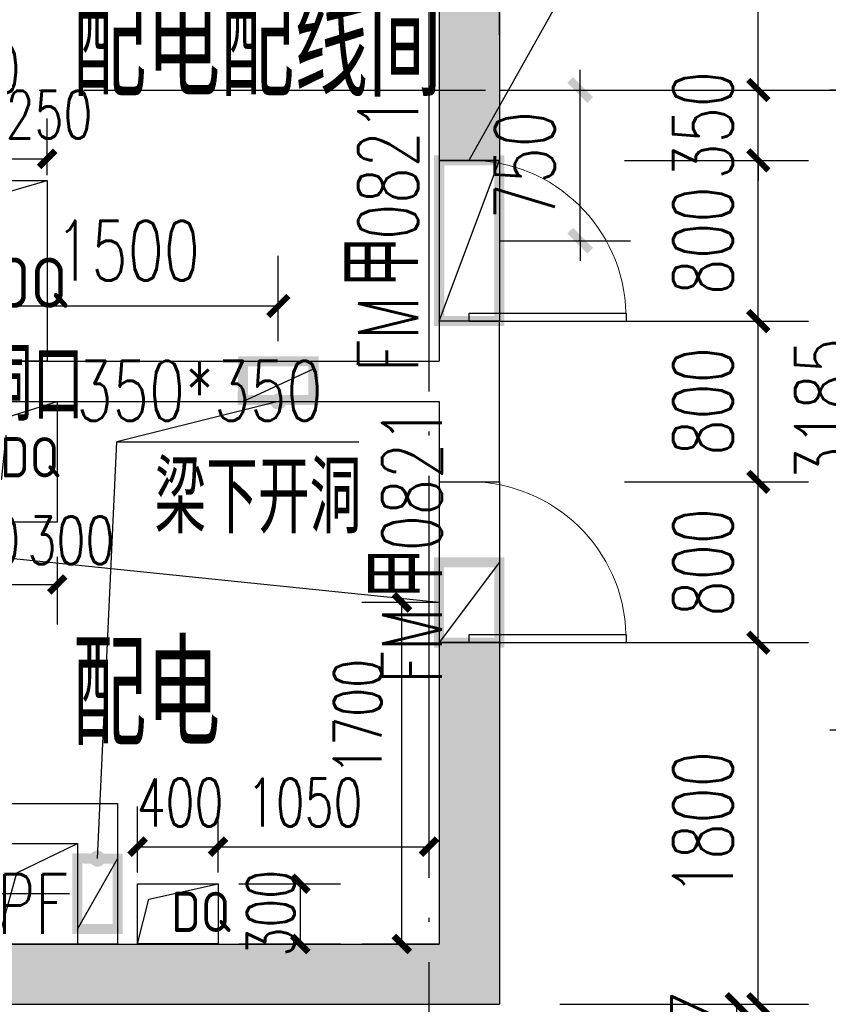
# Model space of a CAD drawing. Extents: x 797781 to 1255204, y 21234 to 1024248.
# Tile 744 of 1056: x 953271 to 957294, y 764881 to 769781. Entities that reach past the tile are written whole.
import ezdxf

# ---------------------------------------------------------------- set-up
doc = ezdxf.new("R2010")
doc.units = 0
doc.header["$LTSCALE"] = 1000
doc.header["$MEASUREMENT"] = 0
doc.linetypes.add('230303生产综合楼-平面图_t8$0$DOTE', pattern=[2.42, 2, -0.2, 0.02, -0.2])
for name, color, linetype in [('.2023.03.07提建筑条件', 3, 'Continuous'), ('230303生产综合楼-平面图_t8$0$DIM_LEAD', 3, 'Continuous'), ('230303生产综合楼-平面图_t8$0$DOOR_FIRE_TEXT', 7, 'Continuous'), ('230303生产综合楼-平面图_t8$0$DOTE', 1, '230303生产综合楼-平面图_t8$0$DOTE'), ('230303生产综合楼-平面图_t8$0$H-楼板留洞', 6, 'Continuous'), ('230303生产综合楼-平面图_t8$0$PUB_DIM', 3, 'Continuous'), ('230303生产综合楼-平面图_t8$0$PUB_HATCH', 8, 'Continuous'), ('230303生产综合楼-平面图_t8$0$PUB_TEXT', 7, 'Continuous'), ('230303生产综合楼-平面图_t8$0$WALL', 40, 'Continuous'), ('230303生产综合楼-平面图_t8$0$家具', 8, 'Continuous'), ('230303生产综合楼-平面图_t8$0$条件', 7, 'Continuous'), ('230303生产综合楼-平面图_t8$0$板洞', 6, 'Continuous'), ('230303生产综合楼-平面图_t8$0$通风', 7, 'Continuous'), ('DIM_LEAD', 3, 'Continuous'), ('DOOR_FIRE', 4, 'Continuous'), ('PUB_DIM', 3, 'Continuous'), ('PUB_TEXT', 7, 'Continuous'), ('TEL_TEXT', 7, 'Continuous'), ('电气洞口', 6, 'Continuous')]:
    doc.layers.add(name, color=color, linetype=linetype)
doc.styles.add('230303生产综合楼-平面图_t8$0$_TCH_DIM', font='SIMPLEX', dxfattribs={"bigfont": 'GBCBIG'})
doc.styles.add('230303生产综合楼-平面图_T8$0$_TCH_DIM_T3', font='SIMPLEX', dxfattribs={"width": 0.705882, "bigfont": 'GBCBIG'})
doc.styles.add('230303生产综合楼-平面图_t8$0$_TCH_WINDOW', font='SIMPLEX', dxfattribs={"height": 3.5, "bigfont": 'GBCBIG'})
doc.styles.add('_TCH_DIM_T3', font='SIMPLEX', dxfattribs={"width": 0.705882, "bigfont": 'GBCBIG'})
doc.styles.get("Standard").update_dxf_attribs({"font": 'gbenor.shx', "bigfont": 'gbcbig.shx'})
doc.dimstyles.new('230303生产综合楼-平面图_T8$0$_TCH_ARCH&&100', dxfattribs={"dimtxt": 297.5, "dimasz": 100, "dimexe": 250, "dimexo": 300, "dimgap": 126.25, "dimtad": 1, "dimdec": 0, "dimzin": 0, "dimdsep": 46, "dimtxsty": '230303生产综合楼-平面图_T8$0$_TCH_DIM_T3', "dimblk": '230303生产综合楼-平面图_t8$0$_ArchTick', "dimcen": 0.09, "dimclrt": 7, "dimazin": 2, "dimtfac": 1, "dimtdec": 0, "dimtix": 1, "dimtmove": 2, "dimatfit": 3, "dimfxl": 1, "dimtolj": 1, "dimtzin": 0, "dimarcsym": 0})
doc.dimstyles.new('_TCH_ARCH&&100', dxfattribs={"dimtxt": 297.5, "dimasz": 100, "dimexe": 250, "dimexo": 300, "dimgap": 126.25, "dimtad": 1, "dimdec": 0, "dimzin": 0, "dimdsep": 46, "dimtxsty": '_TCH_DIM_T3', "dimblk": 'ARCHTICK', "dimcen": 0.09, "dimclrt": 7, "dimazin": 2, "dimtfac": 1, "dimtdec": 0, "dimtix": 1, "dimtmove": 2, "dimatfit": 3, "dimfxl": 1, "dimtolj": 1, "dimtzin": 0, "dimarcsym": 0})
doc.dimstyles.new('_TCH_ARCH&&80', dxfattribs={"dimtxt": 238, "dimasz": 80, "dimexe": 200, "dimexo": 240, "dimgap": 101, "dimtad": 1, "dimdec": 0, "dimzin": 0, "dimdsep": 46, "dimtxsty": '_TCH_DIM_T3', "dimblk": 'ARCHTICK', "dimcen": 0.09, "dimclrt": 7, "dimazin": 2, "dimtfac": 1, "dimtdec": 0, "dimtix": 1, "dimtmove": 2, "dimatfit": 3, "dimfxl": 1, "dimtolj": 1, "dimtzin": 0, "dimarcsym": 0})

# ---------------------------------------------------------------- blocks, each defined once
blk = doc.blocks.new('_ArchTick')
at = {"color": 0, "linetype": 'ByBlock', "const_width": 0.4}
blk.add_lwpolyline([(-0.5, -0.5), (0.5, 0.5)], dxfattribs=at)
blk = doc.blocks.new('*D6732')
at = {"layer": 'Defpoints', "color": 0, "transparency": 16777216}
for p in [(850701.8, 573616), (851123, 573616), (851123, 571916)]:
    blk.add_point(p, dxfattribs=at)
at = {"layer": 'PUB_DIM', "color": 0, "lineweight": -2, "transparency": 16777216}
for p, q in [((850883, 573616), (850501.8, 573616)), ((850701.8, 571916), (850701.8, 573616)), ((850883, 571916), (850501.8, 571916))]:
    blk.add_line(p, q, dxfattribs=at)
at = {"layer": 'PUB_DIM', "color": 0, "lineweight": -2, "transparency": 16777216, "xscale": 80, "yscale": 80, "zscale": 80}
for p, rotation in [((850701.8, 573616), 90), ((850701.8, 571916), 270)]:
    blk.add_blockref('_ArchTick', p, dxfattribs=dict(at, rotation=rotation))
at = {"layer": 'PUB_DIM', "color": 7, "transparency": 16777216, "insert": (850481.8, 573046.5), "char_height": 238, "attachment_point": 5, "rotation": 90, "style": '_TCH_DIM_T3'}
blk.add_mtext('\\A1;1700', dxfattribs=at)
blk = doc.blocks.new('*D6741')
at = {"layer": 'Defpoints', "color": 0, "transparency": 16777216}
for p in [(849787.1, 572400.4), (849387.1, 572032.3), (849787.1, 572032.3)]:
    blk.add_point(p, dxfattribs=at)
at = {"layer": 'PUB_DIM', "color": 0, "lineweight": -2, "transparency": 16777216}
for p, q in [((849387.1, 572272.3), (849387.1, 572600.4)), ((849787.1, 572272.3), (849787.1, 572600.4)), ((849387.1, 572400.4), (849787.1, 572400.4))]:
    blk.add_line(p, q, dxfattribs=at)
at = {"layer": 'PUB_DIM', "color": 0, "lineweight": -2, "transparency": 16777216, "xscale": 80, "yscale": 80, "zscale": 80, "rotation": 180}
blk.add_blockref('_ArchTick', (849387.1, 572400.4), dxfattribs=at)
at = {"layer": 'PUB_DIM', "color": 0, "lineweight": -2, "transparency": 16777216, "xscale": 80, "yscale": 80, "zscale": 80}
blk.add_blockref('_ArchTick', (849787.1, 572400.4), dxfattribs=at)
at = {"layer": 'PUB_DIM', "color": 7, "transparency": 16777216, "insert": (849598.3, 572620.4), "char_height": 238, "attachment_point": 5, "style": '_TCH_DIM_T3'}
blk.add_mtext('\\A1;400', dxfattribs=at)
blk = doc.blocks.new('*D6742')
at = {"layer": 'Defpoints', "color": 0, "transparency": 16777216}
for p in [(850837.1, 572400.4), (849787.1, 572032.3), (850837.1, 572032.3)]:
    blk.add_point(p, dxfattribs=at)
at = {"layer": 'PUB_DIM', "color": 0, "lineweight": -2, "transparency": 16777216}
for p, q in [((849787.1, 572272.3), (849787.1, 572600.4)), ((850837.1, 572272.3), (850837.1, 572600.4)), ((849787.1, 572400.4), (850837.1, 572400.4))]:
    blk.add_line(p, q, dxfattribs=at)
at = {"layer": 'PUB_DIM', "color": 0, "lineweight": -2, "transparency": 16777216, "xscale": 80, "yscale": 80, "zscale": 80, "rotation": 180}
blk.add_blockref('_ArchTick', (849787.1, 572400.4), dxfattribs=at)
at = {"layer": 'PUB_DIM', "color": 0, "lineweight": -2, "transparency": 16777216, "xscale": 80, "yscale": 80, "zscale": 80}
blk.add_blockref('_ArchTick', (850837.1, 572400.4), dxfattribs=at)
at = {"layer": 'PUB_DIM', "color": 7, "transparency": 16777216, "insert": (850217.9, 572620.4), "char_height": 238, "attachment_point": 5, "style": '_TCH_DIM_T3'}
blk.add_mtext('\\A1;1050', dxfattribs=at)
blk = doc.blocks.new('*D6743')
at = {"layer": 'Defpoints', "color": 0, "transparency": 16777216}
for p in [(849650.3, 572216.1), (850196.9, 572216.1), (849650.3, 571916.1)]:
    blk.add_point(p, dxfattribs=at)
at = {"layer": 'PUB_DIM', "color": 0, "lineweight": -2, "transparency": 16777216}
for p, q in [((849890.3, 572216.1), (850396.9, 572216.1)), ((850196.9, 571916.1), (850196.9, 572216.1)), ((849890.3, 571916.1), (850396.9, 571916.1))]:
    blk.add_line(p, q, dxfattribs=at)
at = {"layer": 'PUB_DIM', "color": 0, "lineweight": -2, "transparency": 16777216, "xscale": 80, "yscale": 80, "zscale": 80}
for p, rotation in [((850196.9, 572216.1), 90), ((850196.9, 571916.1), 270)]:
    blk.add_blockref('_ArchTick', p, dxfattribs=dict(at, rotation=rotation))
at = {"layer": 'PUB_DIM', "color": 7, "transparency": 16777216, "insert": (850049.2, 572069.6), "char_height": 238, "attachment_point": 5, "rotation": 90, "style": '_TCH_DIM_T3'}
blk.add_mtext('\\A1;300', dxfattribs=at)
blk = doc.blocks.new('*D6744')
at = {"layer": 'Defpoints', "color": 0, "transparency": 16777216}
for p in [(848587.1, 574083.4), (848687.1, 574083.4), (848687.1, 573705.3)]:
    blk.add_point(p, dxfattribs=at)
at = {"layer": 'PUB_DIM', "color": 0, "lineweight": -2, "transparency": 16777216}
for p, q in [((848587.1, 573843.4), (848587.1, 573505.3)), ((848687.1, 573843.4), (848687.1, 573505.3)), ((848587.1, 573705.3), (848507.1, 573705.3)), ((848587.1, 573705.3), (848687.1, 573705.3)), ((848687.1, 573705.3), (848767.1, 573705.3))]:
    blk.add_line(p, q, dxfattribs=at)
at = {"layer": 'PUB_DIM', "color": 0, "lineweight": -2, "transparency": 16777216, "xscale": 80, "yscale": 80, "zscale": 80}
blk.add_blockref('_ArchTick', (848587.1, 573705.3), dxfattribs=at)
at = {"layer": 'PUB_DIM', "color": 0, "lineweight": -2, "transparency": 16777216, "xscale": 80, "yscale": 80, "zscale": 80, "rotation": 180}
blk.add_blockref('_ArchTick', (848687.1, 573705.3), dxfattribs=at)
at = {"layer": 'PUB_DIM', "color": 7, "transparency": 16777216, "insert": (848587.1, 573925.3), "char_height": 238, "attachment_point": 5, "style": '_TCH_DIM_T3'}
blk.add_mtext('\\A1;100', dxfattribs=at)
blk = doc.blocks.new('*D6745')
at = {"layer": 'Defpoints', "color": 0, "transparency": 16777216}
for p in [(848687.1, 574083.4), (848987.1, 574083.4), (848987.1, 573705.3)]:
    blk.add_point(p, dxfattribs=at)
at = {"layer": 'PUB_DIM', "color": 0, "lineweight": -2, "transparency": 16777216}
for p, q in [((848687.1, 573843.4), (848687.1, 573505.3)), ((848987.1, 573843.4), (848987.1, 573505.3)), ((848687.1, 573705.3), (848987.1, 573705.3))]:
    blk.add_line(p, q, dxfattribs=at)
at = {"layer": 'PUB_DIM', "color": 0, "lineweight": -2, "transparency": 16777216, "xscale": 80, "yscale": 80, "zscale": 80, "rotation": 180}
blk.add_blockref('_ArchTick', (848687.1, 573705.3), dxfattribs=at)
at = {"layer": 'PUB_DIM', "color": 0, "lineweight": -2, "transparency": 16777216, "xscale": 80, "yscale": 80, "zscale": 80}
blk.add_blockref('_ArchTick', (848987.1, 573705.3), dxfattribs=at)
at = {"layer": 'PUB_DIM', "color": 7, "transparency": 16777216, "insert": (849055.5, 573925.3), "char_height": 238, "attachment_point": 5, "style": '_TCH_DIM_T3'}
blk.add_mtext('\\A1;300', dxfattribs=at)
blk = doc.blocks.new('*D6746')
at = {"layer": 'Defpoints', "color": 0, "transparency": 16777216}
for p in [(848338.1, 574616.1), (848820.9, 574616.1), (848820.9, 574016.1)]:
    blk.add_point(p, dxfattribs=at)
at = {"layer": 'PUB_DIM', "color": 0, "lineweight": -2, "transparency": 16777216}
for p, q in [((848338.1, 574616.1), (848338.1, 574696.1)), ((848580.9, 574616.1), (848138.1, 574616.1)), ((848338.1, 574016.1), (848338.1, 574616.1)), ((848580.9, 574016.1), (848138.1, 574016.1)), ((848338.1, 574016.1), (848338.1, 573936.1))]:
    blk.add_line(p, q, dxfattribs=at)
at = {"layer": 'PUB_DIM', "color": 0, "lineweight": -2, "transparency": 16777216, "xscale": 80, "yscale": 80, "zscale": 80}
for p, rotation in [((848338.1, 574616.1), 270), ((848338.1, 574016.1), 90)]:
    blk.add_blockref('_ArchTick', p, dxfattribs=dict(at, rotation=rotation))
at = {"layer": 'PUB_DIM', "color": 7, "transparency": 16777216, "insert": (848118.1, 574316.1), "char_height": 238, "attachment_point": 5, "rotation": 90, "style": '_TCH_DIM_T3'}
blk.add_mtext('\\A1;600', dxfattribs=at)
blk = doc.blocks.new('*D6691')
at = {"layer": 'Defpoints', "color": 0, "transparency": 16777216}
for p in [(747854.4, 758995.9), (748555.7, 758995.9), (747854.4, 758245.9)]:
    blk.add_point(p, dxfattribs=at)
at = {"layer": 'PUB_DIM', "color": 0, "lineweight": -2, "transparency": 16777216}
for p, q in [((748555.7, 758995.9), (748555.7, 759095.9)), ((748154.4, 758995.9), (748805.7, 758995.9)), ((748555.7, 758245.9), (748555.7, 758995.9)), ((748154.4, 758245.9), (748805.7, 758245.9)), ((748555.7, 758245.9), (748555.7, 758145.9))]:
    blk.add_line(p, q, dxfattribs=at)
at = {"layer": 'PUB_DIM', "color": 0, "lineweight": -2, "transparency": 16777216, "xscale": 100, "yscale": 100, "zscale": 100}
for p, rotation in [((748555.7, 758995.9), 270), ((748555.7, 758245.9), 90)]:
    blk.add_blockref('_ArchTick', p, dxfattribs=dict(at, rotation=rotation))
at = {"layer": 'PUB_DIM', "color": 7, "transparency": 16777216, "insert": (748280.7, 758620.9), "char_height": 297.5, "attachment_point": 5, "rotation": 90, "style": '_TCH_DIM_T3'}
blk.add_mtext('\\A1;750', dxfattribs=at)
blk = doc.blocks.new('*D6680')
at = {"layer": 'Defpoints', "color": 0, "transparency": 16777216}
for p in [(817173.1, 195936.9), (817073.1, 195614.7), (817173.1, 195614.7)]:
    blk.add_point(p, dxfattribs=at)
at = {"layer": 'PUB_DIM', "color": 0, "lineweight": -2, "transparency": 16777216}
for p, q in [((817073.1, 195854.7), (817073.1, 196136.9)), ((817173.1, 195854.7), (817173.1, 196136.9)), ((817073.1, 195936.9), (816993.1, 195936.9)), ((817073.1, 195936.9), (817173.1, 195936.9)), ((817173.1, 195936.9), (817253.1, 195936.9))]:
    blk.add_line(p, q, dxfattribs=at)
at = {"layer": 'PUB_DIM', "color": 0, "lineweight": -2, "transparency": 16777216, "xscale": 80, "yscale": 80, "zscale": 80}
blk.add_blockref('_ArchTick', (817073.1, 195936.9), dxfattribs=at)
at = {"layer": 'PUB_DIM', "color": 0, "lineweight": -2, "transparency": 16777216, "xscale": 80, "yscale": 80, "zscale": 80, "rotation": 180}
blk.add_blockref('_ArchTick', (817173.1, 195936.9), dxfattribs=at)
at = {"layer": 'PUB_DIM', "color": 7, "transparency": 16777216, "insert": (817073.1, 196383.4), "char_height": 238, "attachment_point": 5, "style": '_TCH_DIM_T3'}
blk.add_mtext('\\A1;100', dxfattribs=at)
blk = doc.blocks.new('*D6681')
at = {"layer": 'Defpoints', "color": 0, "transparency": 16777216}
for p in [(817423.1, 195936.9), (817173.1, 195614.7), (817423.1, 195614.7)]:
    blk.add_point(p, dxfattribs=at)
at = {"layer": 'PUB_DIM', "color": 0, "lineweight": -2, "transparency": 16777216}
for p, q in [((817173.1, 195854.7), (817173.1, 196136.9)), ((817423.1, 195854.7), (817423.1, 196136.9)), ((817173.1, 195936.9), (817423.1, 195936.9))]:
    blk.add_line(p, q, dxfattribs=at)
at = {"layer": 'PUB_DIM', "color": 0, "lineweight": -2, "transparency": 16777216, "xscale": 80, "yscale": 80, "zscale": 80, "rotation": 180}
blk.add_blockref('_ArchTick', (817173.1, 195936.9), dxfattribs=at)
at = {"layer": 'PUB_DIM', "color": 0, "lineweight": -2, "transparency": 16777216, "xscale": 80, "yscale": 80, "zscale": 80}
blk.add_blockref('_ArchTick', (817423.1, 195936.9), dxfattribs=at)
at = {"layer": 'PUB_DIM', "color": 7, "transparency": 16777216, "insert": (817432, 196156.9), "char_height": 238, "attachment_point": 5, "style": '_TCH_DIM_T3'}
blk.add_mtext('\\A1;250', dxfattribs=at)
blk = doc.blocks.new('*D6340')
at = {"layer": 'Defpoints', "color": 0, "transparency": 16777216}
for p in [(1086048.1, 565249.8), (1086453.7, 565249.8), (1086453.7, 562064.4)]:
    blk.add_point(p, dxfattribs=at)
at = {"layer": 'PUB_DIM', "color": 0, "lineweight": -2, "transparency": 16777216}
for p, q in [((1086153.7, 565249.8), (1085798.1, 565249.8)), ((1086048.1, 562064.4), (1086048.1, 565249.8)), ((1086153.7, 562064.4), (1085798.1, 562064.4))]:
    blk.add_line(p, q, dxfattribs=at)
at = {"layer": 'PUB_DIM', "color": 0, "lineweight": -2, "transparency": 16777216, "xscale": 100, "yscale": 100, "zscale": 100}
for p, rotation in [((1086048.1, 565249.8), 90), ((1086048.1, 562064.4), 270)]:
    blk.add_blockref('_ArchTick', p, dxfattribs=dict(at, rotation=rotation))
at = {"layer": 'PUB_DIM', "color": 7, "transparency": 16777216, "insert": (1085773.1, 563657.1), "char_height": 297.5, "attachment_point": 5, "rotation": 90, "style": '_TCH_DIM_T3'}
blk.add_mtext('\\A1;3185', dxfattribs=at)
blk = doc.blocks.new('$DorLib2D$00000001')
for p, q in [((0.45, 0.975), (0.5, 0.975)), ((0.45, 0), (0.45, 0.975)), ((0.5, 0), (0.5, 0.975)), ((0.5, 0), (0.45, 0))]:
    blk.add_line(p, q)
at = {"lineweight": 13}
blk.add_arc((0.475, 0), 0.975, 91.46928, 180, dxfattribs=at)
blk = doc.blocks.new('230303生产综合楼-平面图_t8$0$_ArchTick')
at = {"color": 0, "linetype": 'ByBlock', "const_width": 0.3}
blk.add_lwpolyline([(-0.5, -0.5), (0.5, 0.5)], dxfattribs=at)
blk = doc.blocks.new('*D6229')
at = {"layer": '230303生产综合楼-平面图_t8$0$PUB_DIM', "color": 0, "lineweight": -2, "transparency": 16777216}
for p, q in [((782820.6, 180598.9), (783736.3, 180598.9)), ((783486.3, 178798.9), (783486.3, 180598.9)), ((782820.6, 178798.9), (783736.3, 178798.9))]:
    blk.add_line(p, q, dxfattribs=at)
at = {"layer": 'Defpoints', "color": 0, "transparency": 16777216}
for p in [(782520.6, 180598.9), (783486.3, 180598.9), (782520.6, 178798.9)]:
    blk.add_point(p, dxfattribs=at)
at = {"layer": '230303生产综合楼-平面图_t8$0$PUB_DIM', "color": 0, "lineweight": -2, "transparency": 16777216, "xscale": 100, "yscale": 100, "zscale": 100}
for p, rotation in [((783486.3, 180598.9), 90), ((783486.3, 178798.9), 270)]:
    blk.add_blockref('230303生产综合楼-平面图_t8$0$_ArchTick', p, dxfattribs=dict(at, rotation=rotation))
at = {"layer": '230303生产综合楼-平面图_t8$0$PUB_DIM', "color": 7, "transparency": 16777216, "insert": (783211.3, 179698.9), "char_height": 297.5, "attachment_point": 5, "rotation": 90, "style": '230303生产综合楼-平面图_T8$0$_TCH_DIM_T3'}
blk.add_mtext('\\A1;1800', dxfattribs=at)
blk = doc.blocks.new('*D6230')
at = {"layer": '230303生产综合楼-平面图_t8$0$PUB_DIM', "color": 0, "lineweight": -2, "transparency": 16777216}
for p, q in [((782820.6, 181398.9), (783736.3, 181398.9)), ((783486.3, 180598.9), (783486.3, 181398.9)), ((782820.6, 180598.9), (783736.3, 180598.9))]:
    blk.add_line(p, q, dxfattribs=at)
at = {"layer": 'Defpoints', "color": 0, "transparency": 16777216}
for p in [(782520.6, 181398.9), (783486.3, 181398.9), (782520.6, 180598.9)]:
    blk.add_point(p, dxfattribs=at)
at = {"layer": '230303生产综合楼-平面图_t8$0$PUB_DIM', "color": 0, "lineweight": -2, "transparency": 16777216, "xscale": 100, "yscale": 100, "zscale": 100}
for p, rotation in [((783486.3, 181398.9), 90), ((783486.3, 180598.9), 270)]:
    blk.add_blockref('230303生产综合楼-平面图_t8$0$_ArchTick', p, dxfattribs=dict(at, rotation=rotation))
at = {"layer": '230303生产综合楼-平面图_t8$0$PUB_DIM', "color": 7, "transparency": 16777216, "insert": (783211.3, 180998.9), "char_height": 297.5, "attachment_point": 5, "rotation": 90, "style": '230303生产综合楼-平面图_T8$0$_TCH_DIM_T3'}
blk.add_mtext('\\A1;800', dxfattribs=at)
blk = doc.blocks.new('*D6231')
at = {"layer": '230303生产综合楼-平面图_t8$0$PUB_DIM', "color": 0, "lineweight": -2, "transparency": 16777216}
for p, q in [((782820.6, 182198.9), (783736.3, 182198.9)), ((783486.3, 181398.9), (783486.3, 182198.9)), ((782820.6, 181398.9), (783736.3, 181398.9))]:
    blk.add_line(p, q, dxfattribs=at)
at = {"layer": 'Defpoints', "color": 0, "transparency": 16777216}
for p in [(782520.6, 182198.9), (783486.3, 182198.9), (782520.6, 181398.9)]:
    blk.add_point(p, dxfattribs=at)
at = {"layer": '230303生产综合楼-平面图_t8$0$PUB_DIM', "color": 0, "lineweight": -2, "transparency": 16777216, "xscale": 100, "yscale": 100, "zscale": 100}
for p, rotation in [((783486.3, 182198.9), 90), ((783486.3, 181398.9), 270)]:
    blk.add_blockref('230303生产综合楼-平面图_t8$0$_ArchTick', p, dxfattribs=dict(at, rotation=rotation))
at = {"layer": '230303生产综合楼-平面图_t8$0$PUB_DIM', "color": 7, "transparency": 16777216, "insert": (783211.3, 181798.9), "char_height": 297.5, "attachment_point": 5, "rotation": 90, "style": '230303生产综合楼-平面图_T8$0$_TCH_DIM_T3'}
blk.add_mtext('\\A1;800', dxfattribs=at)
blk = doc.blocks.new('*D6232')
at = {"layer": '230303生产综合楼-平面图_t8$0$PUB_DIM', "color": 0, "lineweight": -2, "transparency": 16777216}
for p, q in [((782820.6, 182998.9), (783736.3, 182998.9)), ((783486.3, 182198.9), (783486.3, 182998.9)), ((782820.6, 182198.9), (783736.3, 182198.9))]:
    blk.add_line(p, q, dxfattribs=at)
at = {"layer": 'Defpoints', "color": 0, "transparency": 16777216}
for p in [(782520.6, 182998.9), (783486.3, 182998.9), (782520.6, 182198.9)]:
    blk.add_point(p, dxfattribs=at)
at = {"layer": '230303生产综合楼-平面图_t8$0$PUB_DIM', "color": 0, "lineweight": -2, "transparency": 16777216, "xscale": 100, "yscale": 100, "zscale": 100}
for p, rotation in [((783486.3, 182998.9), 90), ((783486.3, 182198.9), 270)]:
    blk.add_blockref('230303生产综合楼-平面图_t8$0$_ArchTick', p, dxfattribs=dict(at, rotation=rotation))
at = {"layer": '230303生产综合楼-平面图_t8$0$PUB_DIM', "color": 7, "transparency": 16777216, "insert": (783211.3, 182598.9), "char_height": 297.5, "attachment_point": 5, "rotation": 90, "style": '230303生产综合楼-平面图_T8$0$_TCH_DIM_T3'}
blk.add_mtext('\\A1;800', dxfattribs=at)
blk = doc.blocks.new('*D6233')
at = {"layer": '230303生产综合楼-平面图_t8$0$PUB_DIM', "color": 0, "lineweight": -2, "transparency": 16777216}
for p, q in [((783486.3, 183348.9), (783486.3, 183448.9)), ((782820.6, 183348.9), (783736.3, 183348.9)), ((783486.3, 182998.9), (783486.3, 183348.9)), ((782820.6, 182998.9), (783736.3, 182998.9)), ((783486.3, 182998.9), (783486.3, 182898.9))]:
    blk.add_line(p, q, dxfattribs=at)
at = {"layer": 'Defpoints', "color": 0, "transparency": 16777216}
for p in [(782520.6, 183348.9), (783486.3, 183348.9), (782520.6, 182998.9)]:
    blk.add_point(p, dxfattribs=at)
at = {"layer": '230303生产综合楼-平面图_t8$0$PUB_DIM', "color": 0, "lineweight": -2, "transparency": 16777216, "xscale": 100, "yscale": 100, "zscale": 100}
for p, rotation in [((783486.3, 183348.9), 270), ((783486.3, 182998.9), 90)]:
    blk.add_blockref('230303生产综合楼-平面图_t8$0$_ArchTick', p, dxfattribs=dict(at, rotation=rotation))
at = {"layer": '230303生产综合楼-平面图_t8$0$PUB_DIM', "color": 7, "transparency": 16777216, "insert": (783211.3, 183173.9), "char_height": 297.5, "attachment_point": 5, "rotation": 90, "style": '230303生产综合楼-平面图_T8$0$_TCH_DIM_T3'}
blk.add_mtext('\\A1;350', dxfattribs=at)
blk = doc.blocks.new('*D6234')
at = {"layer": '230303生产综合楼-平面图_t8$0$PUB_DIM', "color": 0, "lineweight": -2, "transparency": 16777216}
for p, q in [((782820.6, 187898.9), (783736.3, 187898.9)), ((783486.3, 183348.9), (783486.3, 187898.9)), ((782820.6, 183348.9), (783736.3, 183348.9))]:
    blk.add_line(p, q, dxfattribs=at)
at = {"layer": 'Defpoints', "color": 0, "transparency": 16777216}
for p in [(782520.6, 187898.9), (783486.3, 187898.9), (782520.6, 183348.9)]:
    blk.add_point(p, dxfattribs=at)
at = {"layer": '230303生产综合楼-平面图_t8$0$PUB_DIM', "color": 0, "lineweight": -2, "transparency": 16777216, "xscale": 100, "yscale": 100, "zscale": 100}
for p, rotation in [((783486.3, 187898.9), 90), ((783486.3, 183348.9), 270)]:
    blk.add_blockref('230303生产综合楼-平面图_t8$0$_ArchTick', p, dxfattribs=dict(at, rotation=rotation))
at = {"layer": '230303生产综合楼-平面图_t8$0$PUB_DIM', "color": 7, "transparency": 16777216, "insert": (783211.3, 185623.9), "char_height": 297.5, "attachment_point": 5, "rotation": 90, "style": '230303生产综合楼-平面图_T8$0$_TCH_DIM_T3'}
blk.add_mtext('\\A1;4550', dxfattribs=at)
blk = doc.blocks.new('*D6235')
at = {"layer": '230303生产综合楼-平面图_t8$0$PUB_DIM', "color": 0, "lineweight": -2, "transparency": 16777216}
for p, q in [((779598.3, 182099), (779598.3, 182524.3)), ((781098.3, 182099), (781098.3, 182524.3)), ((779598.3, 182274.3), (781098.3, 182274.3))]:
    blk.add_line(p, q, dxfattribs=at)
at = {"layer": 'Defpoints', "color": 0, "transparency": 16777216}
for p in [(781098.3, 182274.3), (779598.3, 181799), (781098.3, 181799)]:
    blk.add_point(p, dxfattribs=at)
at = {"layer": '230303生产综合楼-平面图_t8$0$PUB_DIM', "color": 0, "lineweight": -2, "transparency": 16777216, "xscale": 100, "yscale": 100, "zscale": 100, "rotation": 180}
blk.add_blockref('230303生产综合楼-平面图_t8$0$_ArchTick', (779598.3, 182274.3), dxfattribs=at)
at = {"layer": '230303生产综合楼-平面图_t8$0$PUB_DIM', "color": 0, "lineweight": -2, "transparency": 16777216, "xscale": 100, "yscale": 100, "zscale": 100}
blk.add_blockref('230303生产综合楼-平面图_t8$0$_ArchTick', (781098.3, 182274.3), dxfattribs=at)
at = {"layer": '230303生产综合楼-平面图_t8$0$PUB_DIM', "color": 7, "transparency": 16777216, "insert": (780348.3, 182549.3), "char_height": 297.5, "attachment_point": 5, "style": '230303生产综合楼-平面图_T8$0$_TCH_DIM_T3'}
blk.add_mtext('\\A1;1500', dxfattribs=at)
blk = doc.blocks.new('*D6236')
at = {"layer": 'Defpoints', "color": 0, "transparency": 16777216}
for p in [(779498.3, 179349), (780298.7, 179349), (780298.7, 179098.9)]:
    blk.add_point(p, dxfattribs=at)
at = {"layer": 'PUB_DIM', "color": 0, "lineweight": -2, "transparency": 16777216}
for p, q in [((780058.7, 179349), (779298.3, 179349)), ((779498.3, 179098.9), (779498.3, 179349)), ((780058.7, 179098.9), (779298.3, 179098.9))]:
    blk.add_line(p, q, dxfattribs=at)
at = {"layer": 'PUB_DIM', "color": 0, "lineweight": -2, "transparency": 16777216, "xscale": 80, "yscale": 80, "zscale": 80}
for p, rotation in [((779498.3, 179349), 90), ((779498.3, 179098.9), 270)]:
    blk.add_blockref('_ArchTick', p, dxfattribs=dict(at, rotation=rotation))
at = {"layer": 'PUB_DIM', "color": 7, "transparency": 16777216, "insert": (779328.2, 179349), "char_height": 238, "attachment_point": 5, "rotation": 90, "style": '_TCH_DIM_T3'}
blk.add_mtext('\\A1;250', dxfattribs=at)
blk = doc.blocks.new('*D4752')
at = {"layer": '230303生产综合楼-平面图_t8$0$PUB_DIM', "color": 0, "lineweight": -2, "transparency": 16777216}
for p, q in [((955957.9, 764881.3), (957088.5, 764881.4)), ((956838.5, 764431.4), (956838.5, 764881.4)), ((955958, 764431.3), (957088.5, 764431.4))]:
    blk.add_line(p, q, dxfattribs=at)
at = {"layer": 'Defpoints', "color": 0, "transparency": 16777216}
for p in [(955657.9, 764881.3), (956838.5, 764881.4), (955658, 764431.3)]:
    blk.add_point(p, dxfattribs=at)
at = {"layer": '230303生产综合楼-平面图_t8$0$PUB_DIM', "color": 0, "lineweight": -2, "transparency": 16777216, "xscale": 100, "yscale": 100, "zscale": 100}
for p, rotation in [((956838.5, 764881.4), 90.00328749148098), ((956838.5, 764431.4), 270.003287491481)]:
    blk.add_blockref('230303生产综合楼-平面图_t8$0$_ArchTick', p, dxfattribs=dict(at, rotation=rotation))
at = {"layer": '230303生产综合楼-平面图_t8$0$PUB_DIM', "color": 7, "transparency": 16777216, "insert": (956563.4, 764678.2), "char_height": 297.5, "attachment_point": 5, "rotation": 270.0033, "style": '230303生产综合楼-平面图_T8$0$_TCH_DIM_T3'}
blk.add_mtext('\\A1;450', dxfattribs=at)
blk = doc.blocks.new('6-8FQD')
at = {"layer": 'DIM_LEAD'}
blk.add_line((850887.1, 573616), (846975.1, 574016.1), dxfattribs=at)
at = {"layer": 'TEL_TEXT', "color": 3, "linetype": 'ByBlock'}
for points in [[(848987.1, 574616.1), (848987.1, 574016.1), (848687.1, 574016.1), (848687.1, 574616.1)], [(849787.1, 572216.1), (849787.1, 571916.1), (849387.1, 571916.1), (849387.1, 572216.1)]]:
    blk.add_lwpolyline(points, close=True, dxfattribs=at)
for points in [[(848687.1, 574016.1), (848742.7, 574538.8), (848987.1, 574616.1)], [(849387.1, 571916.1), (849442.7, 572138.8), (849787.1, 572216.1)]]:
    blk.add_lwpolyline(points, dxfattribs=at)
at = {"layer": '电气洞口', "color": 6, "lineweight": -2}
blk.add_line((851187.1, 573816), (850887.1, 573416), dxfattribs=at)
at = {"layer": '电气洞口', "color": 6, "lineweight": -2, "const_width": 50}
blk.add_lwpolyline([(850887.1, 573416), (851187.1, 573416), (851187.1, 573816), (850887.1, 573816)], close=True, dxfattribs=at)
at = {"layer": 'PUB_TEXT'}
for p in [(848703.3, 574238.6), (849554.3, 571976.1)]:
    blk.add_text('DQ', height=200, dxfattribs=at).set_placement(p)
at = {"layer": 'PUB_DIM'}
dim = blk.add_aligned_dim(p1=(848820.9, 574016.1), p2=(848820.9, 574616.1), distance=482.9, dimstyle='_TCH_ARCH&&80', dxfattribs=at)
dim.commit()
dim.dimension.update_dxf_attribs({"geometry": '*D6746', "text_midpoint": (848118.1, 574316.1)})
for base, p1, p2, angle, picture, middle in [((848687.1, 573705.3), (848587.1, 574083.4), (848687.1, 574083.4), 0, '*D6744', (848587.1, 573925.3)), ((848987.1, 573705.3), (848687.1, 574083.4), (848987.1, 574083.4), 0, '*D6745', (849055.5, 573925.3)), ((850701.8, 573616), (851123, 571916), (851123, 573616), 90, '*D6732', (850481.8, 573046.5)), ((849787.1, 572400.4), (849387.1, 572032.3), (849787.1, 572032.3), 0, '*D6741', (849598.3, 572620.4)), ((850837.1, 572400.4), (849787.1, 572032.3), (850837.1, 572032.3), 0, '*D6742', (850217.9, 572620.4)), ((850196.9, 572216.1), (849650.3, 571916.1), (849650.3, 572216.1), 90, '*D6743', (850049.2, 572069.6))]:
    dim = blk.add_linear_dim(base=base, p1=p1, p2=p2, angle=angle, dimstyle='_TCH_ARCH&&80', dxfattribs=at)
    dim.commit()
    dim.dimension.update_dxf_attribs({"geometry": picture, "text_midpoint": middle, "dimtype": 161})
blk = doc.blocks.new('10FRD')
at = {"layer": '.2023.03.07提建筑条件', "const_width": 50}
blk.add_lwpolyline([(748154.4, 757845.9), (747854.4, 757845.9), (747854.4, 758645.9), (748154.4, 758645.9)], close=True, dxfattribs=at)
at = {"layer": '.2023.03.07提建筑条件'}
blk.add_lwpolyline([(747854.4, 757845.9), (748154.4, 758645.9)], dxfattribs=at)
at = {"layer": 'DIM_LEAD'}
blk.add_line((748004.4, 758645.9), (748700.9, 759890.3), dxfattribs=at)
at = {"layer": 'PUB_DIM'}
dim = blk.add_aligned_dim(p1=(747854.4, 758245.9), p2=(747854.4, 758995.9), distance=-701.3, dimstyle='_TCH_ARCH&&100', dxfattribs=at)
dim.commit()
dim.dimension.update_dxf_attribs({"geometry": '*D6691', "text_midpoint": (748280.7, 758620.9)})
blk = doc.blocks.new('DQBD1')
at = {"layer": '.2023.03.07提建筑条件'}
blk.add_lwpolyline([(817423.1, 194929.2), (817173.1, 194929.2), (817173.1, 195829.2), (817423.1, 195829.2)], close=True, dxfattribs=at)
blk.add_lwpolyline([(817173.1, 194929.2), (817217.9, 195769.5), (817423.1, 195829.2)], dxfattribs=at)
at = {"layer": 'PUB_TEXT'}
blk.add_text('DQ', height=250, dxfattribs=at).set_placement((817156, 195195.3))
at = {"layer": 'PUB_DIM'}
for base, p1, p2, picture, middle in [((817173.1, 195936.9), (817073.1, 195614.7), (817173.1, 195614.7), '*D6680', (817073.1, 196383.4)), ((817423.1, 195936.9), (817173.1, 195614.7), (817423.1, 195614.7), '*D6681', (817432, 196156.9))]:
    dim = blk.add_linear_dim(base=base, p1=p1, p2=p2, angle=0, dimstyle='_TCH_ARCH&&80', dxfattribs=at)
    dim.commit()
    dim.dimension.update_dxf_attribs({"geometry": picture, "text_midpoint": middle, "dimtype": 161})
blk = doc.blocks.new('230303生产综合楼-平面图_t8$0$10-XHS')
at = {"layer": 'PUB_DIM'}
dim = blk.add_aligned_dim(p1=(1086453.7, 562064.4), p2=(1086453.7, 565249.8), distance=405.6, dimstyle='_TCH_ARCH&&100', dxfattribs=at)
dim.commit()
dim.dimension.update_dxf_attribs({"geometry": '*D6340', "text_midpoint": (1085773.1, 563657.1)})
blk = doc.blocks.new('230303生产综合楼-平面图_t8$0$HXT-1')
at = {"layer": '230303生产综合楼-平面图_t8$0$PUB_HATCH'}
for points in [[(782198.3, 184798.9), (781898.3, 184798.9), (781898.3, 182998.9), (782198.3, 182998.9)], [(781898.3, 180598.9), (781898.3, 179098.9), (782198.3, 178798.9), (782198.3, 180598.9)], [(779498.3, 179098.9), (779498.3, 178798.9), (782198.3, 178798.9), (781898.3, 179098.9)]]:
    blk.add_hatch(color=256, dxfattribs=at).paths.add_polyline_path(points)
at = {"layer": '230303生产综合楼-平面图_t8$0$DIM_LEAD'}
for p, q in [((781098.3, 181799), (780294.1, 181598.1)), ((780198.5, 179523.9), (780294.1, 181598.1)), ((780294.1, 181598.1), (781499.4, 181598.1))]:
    blk.add_line(p, q, dxfattribs=at)
at = {"layer": '230303生产综合楼-平面图_t8$0$DIM_LEAD', "const_width": 40}
for points in [[(781117.7, 181803.8, 1), (781078.9, 181794.1, 1)], [(780197.6, 179504, 1), (780199.4, 179543.9, 1)]]:
    blk.add_lwpolyline(points, format="xyb", close=True, dxfattribs=at)
at = {"layer": '230303生产综合楼-平面图_t8$0$H-楼板留洞'}
blk.add_lwpolyline([(779698.3, 179598.9), (780098.3, 179598.9), (780098.3, 179098.9), (779698.3, 179098.9)], close=True, dxfattribs=at)
at = {"layer": '230303生产综合楼-平面图_t8$0$WALL'}
for p, q in [((781898.3, 184798.9), (781898.3, 182998.9)), ((782198.3, 184798.9), (782198.3, 182998.9)), ((782198.3, 182998.9), (781898.3, 182998.9)), ((781898.3, 182998.9), (782198.3, 182998.9)), ((782198.3, 182198.9), (781898.3, 182198.9)), ((781898.3, 182198.9), (781898.3, 181999)), ((782198.3, 181899), (782198.3, 182198.9)), ((779598.3, 181999), (781898.3, 181999)), ((782198.3, 181398.9), (782198.3, 181899)), ((779598.3, 181799), (781898.3, 181799)), ((781898.3, 181799), (781898.3, 181398.9)), ((781898.3, 181398.9), (782198.3, 181398.9)), ((781898.3, 180598.9), (781898.3, 179098.9)), ((782198.3, 180598.9), (781898.3, 180598.9)), ((781898.3, 180598.9), (782198.3, 180598.9)), ((782198.3, 180598.9), (782198.3, 178798.9)), ((779598.3, 179798.9), (780298.3, 179798.9)), ((780298.3, 179798.9), (780298.3, 179098.9)), ((779598.3, 179598.9), (780098.3, 179598.9)), ((780098.3, 179598.9), (780098.3, 179098.9)), ((779498.3, 179098.9), (781898.3, 179098.9)), ((780298.3, 179098.9), (780098.3, 179098.9)), ((779498.3, 178798.9), (782198.3, 178798.9))]:
    blk.add_line(p, q, dxfattribs=at)
at = {"layer": '230303生产综合楼-平面图_t8$0$家具'}
blk.add_line((782198.3, 183623.9), (782198.3, 185223.9), dxfattribs=at)
at = {"layer": '230303生产综合楼-平面图_t8$0$条件', "color": 1}
for points in [[(780921.4, 181799), (781273.3, 181961.7)], [(780098.3, 179173), (780298.3, 179523)]]:
    blk.add_lwpolyline(points, dxfattribs=at)
at = {"layer": '230303生产综合楼-平面图_t8$0$板洞'}
blk.add_lwpolyline([(779698.3, 179098.9), (779796.8, 179452.8), (780098.3, 179598.9)], dxfattribs=at)
at = {"layer": '230303生产综合楼-平面图_t8$0$通风', "color": 1, "const_width": 50}
for points in [[(780923.3, 181999), (781273.3, 181999), (781273.3, 181806.3), (780921.4, 181806.3), (780923.3, 181999)], [(780298.7, 179523), (780298.7, 179173), (780098.3, 179173), (780098.3, 179524.9), (780298.7, 179523)]]:
    blk.add_lwpolyline(points, dxfattribs=at)
at = {"layer": 'DOOR_FIRE'}
for p, q in [((781898.3, 182998.9), (781898.3, 182198.9)), ((782198.3, 182998.9), (782198.3, 182198.9)), ((781898.3, 181398.9), (781898.3, 180598.9)), ((782198.3, 181398.9), (782198.3, 180598.9))]:
    blk.add_line(p, q, dxfattribs=at)
at = {"layer": 'DOOR_FIRE', "xscale": 800, "yscale": 800, "zscale": 300}
for p, rotation in [((782048.3, 182598.9), 270), ((782048.3, 180998.9), 269.9999999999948)]:
    blk.add_blockref('$DorLib2D$00000001', p, dxfattribs=dict(at, rotation=rotation))
at = {"layer": '230303生产综合楼-平面图_t8$0$DOOR_FIRE_TEXT', "style": '230303生产综合楼-平面图_t8$0$_TCH_WINDOW', "width": 0.705882}
for s, p in [('0821', (781793.4, 182603.1)), ('FM', (781793.4, 181944.8)), ('0821', (781911.8, 181052.9)), ('FM', (781911.8, 180394.7))]:
    blk.add_text(s, height=297.5, rotation=90, dxfattribs=at).set_placement(p)
at = {"layer": '230303生产综合楼-平面图_t8$0$DOOR_FIRE_TEXT', "style": '230303生产综合楼-平面图_t8$0$_TCH_WINDOW'}
for p in [(781793.4, 182364.8), (781911.8, 180814.7)]:
    blk.add_text('甲', height=357.4, rotation=90, dxfattribs=at).set_placement(p)
at = {"layer": '230303生产综合楼-平面图_t8$0$PUB_TEXT', "style": '230303生产综合楼-平面图_t8$0$_TCH_DIM'}
for s, height, p in [('配电配线间', 510.64, (780074.2, 183316.5)), ('洞口', 357.45, (779617.8, 181703.1)), ('梁下开洞', 357.45, (780482.2, 181143.1)), ('配电', 510.64, (780074.2, 180086.1))]:
    blk.add_text(s, height=height, dxfattribs=at).set_placement(p)
at = {"layer": '230303生产综合楼-平面图_t8$0$PUB_TEXT', "style": '230303生产综合楼-平面图_t8$0$_TCH_DIM', "width": 0.705882}
for s, p in [('350*350', (780094.4, 181703.1)), ('PF', (779700.1, 179149.6))]:
    blk.add_text(s, height=297.5, dxfattribs=at).set_placement(p)
at = {"layer": '230303生产综合楼-平面图_t8$0$PUB_DIM'}
for p1, p2, distance, picture, middle in [((782520.6, 183348.9), (782520.6, 187898.9), -965.7, '*D6234', (783211.3, 185623.9)), ((782520.6, 182998.9), (782520.6, 183348.9), -965.7, '*D6233', (783211.3, 183173.9)), ((782520.6, 182198.9), (782520.6, 182998.9), -965.7, '*D6232', (783211.3, 182598.9)), ((779598.3, 181799), (781098.3, 181799), 475.4, '*D6235', (780348.3, 182549.3)), ((782520.6, 181398.9), (782520.6, 182198.9), -965.7, '*D6231', (783211.3, 181798.9)), ((782520.6, 180598.9), (782520.6, 181398.9), -965.7, '*D6230', (783211.3, 180998.9)), ((782520.6, 178798.9), (782520.6, 180598.9), -965.7, '*D6229', (783211.3, 179698.9))]:
    dim = blk.add_aligned_dim(p1=p1, p2=p2, distance=distance, dimstyle='230303生产综合楼-平面图_T8$0$_TCH_ARCH&&100', dxfattribs=at)
    dim.commit()
    dim.dimension.update_dxf_attribs({"geometry": picture, "text_midpoint": middle})
at = {"layer": 'PUB_DIM'}
dim = blk.add_linear_dim(base=(779498.3, 179349), p1=(780298.7, 179098.9), p2=(780298.7, 179349), angle=90, dimstyle='_TCH_ARCH&&80', dxfattribs=at)
dim.commit()
dim.dimension.update_dxf_attribs({"geometry": '*D6236', "text_midpoint": (779328.2, 179349), "dimtype": 161})

msp = doc.modelspace()

# ---------------------------------------------------------------- linework, layer by layer
at = {"layer": '230303生产综合楼-平面图_t8$0$DOTE'}
for p, q in [((955308, 755831.3), (955308, 783831.3)), ((895508, 769431.3), (989908, 769431.3))]:
    msp.add_line(p, q, dxfattribs=at)

# ---------------------------------------------------------------- block references
for name, p in [('230303生产综合楼-平面图_t8$0$10-XHS', (-128495.7, 204181.5)), ('10FRD', (207503.7, 10435.5)), ('6-8FQD', (104470.9, 193265.3)), ('DQBD1', (135984.9, 573152.2))]:
    msp.add_blockref(name, p)
at = {"layer": '230303生产综合楼-平面图_t8$0$板洞'}
msp.add_blockref('230303生产综合楼-平面图_t8$0$HXT-1', (173459.7, 586082.4), dxfattribs=at)

# ---------------------------------------------------------------- dimensions: what is measured, and where the dimension line sits
at = {"layer": '230303生产综合楼-平面图_t8$0$PUB_DIM'}
dim = msp.add_linear_dim(base=(956838.5, 764881.4), p1=(955658, 764431.3), p2=(955657.9, 764881.3), angle=90.0033, dimstyle='230303生产综合楼-平面图_T8$0$_TCH_ARCH&&100', dxfattribs=at)
dim.commit()
dim.dimension.update_dxf_attribs({"geometry": '*D4752', "text_midpoint": (956563.4, 764678.2), "dimtype": 161})

doc.saveas('drawing.dxf')
